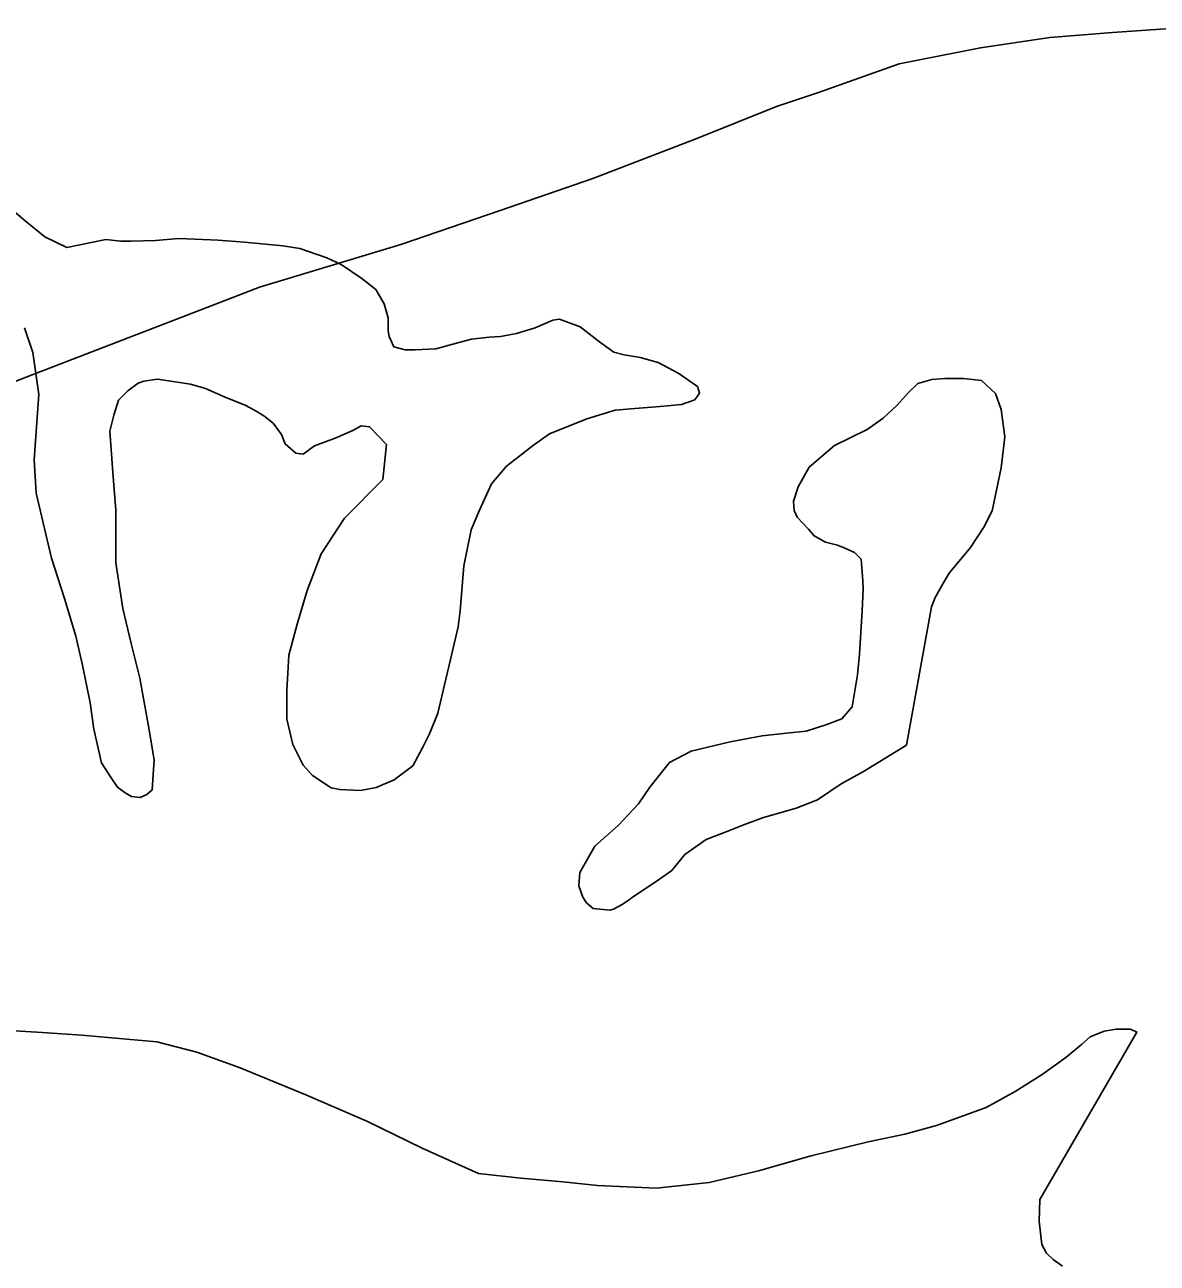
# Model space of a CAD drawing. Extents: x 1374139 to 1377472, y 1168351 to 1170484.
# Drawn here: x 1374839.66 to 1374851.73, y 1169856.74 to 1169869.94 of the extents above; entities that cross this region are included whole.
import ezdxf

# ---------------------------------------------------------------- set-up
doc = ezdxf.new("R2010")
doc.units = 0
doc.layers.add('Default', color=7, linetype='Continuous')

msp = doc.modelspace()

# ---------------------------------------------------------------- linework, layer by layer
at = {"layer": 'Default'}
for points in [[(1374848.977, 1169869.526), (1374849.845, 1169869.698), (1374850.584, 1169869.809), (1374851.253, 1169869.861), (1374852.431, 1169869.944)], [(1374848.977, 1169869.526), (1374849.845, 1169869.698), (1374850.584, 1169869.809), (1374851.253, 1169869.861), (1374852.431, 1169869.944)], [(1374830.251, 1169862.307), (1374832.156, 1169863.132), (1374833.543, 1169863.695), (1374834.84, 1169864.299), (1374836.516, 1169864.963), (1374837.633, 1169865.416), (1374838.75, 1169865.829), (1374839.738, 1169866.212), (1374841.334, 1169866.826), (1374842.162, 1169867.148), (1374843.669, 1169867.602), (1374844.727, 1169867.965), (1374845.714, 1169868.307), (1374846.822, 1169868.73), (1374847.67, 1169869.072), (1374848.119, 1169869.223), (1374848.977, 1169869.526)], [(1374830.251, 1169862.307), (1374832.156, 1169863.132), (1374833.543, 1169863.695), (1374834.84, 1169864.299), (1374836.516, 1169864.963), (1374837.633, 1169865.416), (1374838.75, 1169865.829), (1374839.738, 1169866.212), (1374841.334, 1169866.826), (1374842.162, 1169867.148), (1374843.669, 1169867.602), (1374844.727, 1169867.965), (1374845.714, 1169868.307), (1374846.822, 1169868.73), (1374847.67, 1169869.072), (1374848.119, 1169869.223), (1374848.977, 1169869.526)], [(1374839.874, 1169867.684), (1374839.664, 1169867.854), (1374839.523, 1169867.974)], [(1374839.874, 1169867.684), (1374839.664, 1169867.854), (1374839.523, 1169867.974)], [(1374839.874, 1169867.684), (1374839.664, 1169867.854), (1374839.523, 1169867.974)], [(1374839.874, 1169867.684), (1374840.109, 1169867.57), (1374840.523, 1169867.655)], [(1374839.874, 1169867.684), (1374840.109, 1169867.57), (1374840.523, 1169867.655)], [(1374839.874, 1169867.684), (1374840.109, 1169867.57), (1374840.523, 1169867.655)], [(1374842.746, 1169865.457), (1374842.966, 1169865.538), (1374843.155, 1169865.618), (1374843.245, 1169865.669), (1374843.335, 1169865.659), (1374843.515, 1169865.469), (1374843.476, 1169865.098), (1374843.068, 1169864.687), (1374842.819, 1169864.306), (1374842.67, 1169863.915), (1374842.562, 1169863.554), (1374842.473, 1169863.224), (1374842.463, 1169863.034), (1374842.454, 1169862.853), (1374842.454, 1169862.543), (1374842.515, 1169862.273), (1374842.626, 1169862.053), (1374842.726, 1169861.943), (1374842.926, 1169861.813), (1374843.016, 1169861.793), (1374843.236, 1169861.784), (1374843.405, 1169861.814), (1374843.595, 1169861.895), (1374843.794, 1169862.045), (1374843.903, 1169862.246), (1374843.973, 1169862.386), (1374844.062, 1169862.606), (1374844.279, 1169863.528), (1374844.299, 1169863.698), (1374844.338, 1169864.179), (1374844.416, 1169864.56), (1374844.506, 1169864.77), (1374844.635, 1169865.051), (1374844.794, 1169865.241), (1374845.083, 1169865.462), (1374845.252, 1169865.583), (1374845.651, 1169865.744), (1374845.951, 1169865.835), (1374846.16, 1169865.855), (1374846.43, 1169865.876), (1374846.66, 1169865.896), (1374846.799, 1169865.947), (1374846.849, 1169866.017), (1374846.829, 1169866.087), (1374846.629, 1169866.226), (1374846.409, 1169866.346), (1374846.219, 1169866.396), (1374846.049, 1169866.426), (1374845.939, 1169866.455), (1374845.839, 1169866.525), (1374845.769, 1169866.575), (1374845.579, 1169866.725), (1374845.359, 1169866.805), (1374845.289, 1169866.794), (1374845.1, 1169866.714), (1374844.9, 1169866.653), (1374844.73, 1169866.623), (1374844.61, 1169866.613), (1374844.421, 1169866.592), (1374844.261, 1169866.552), (1374844.042, 1169866.491), (1374843.822, 1169866.481), (1374843.712, 1169866.481), (1374843.592, 1169866.51), (1374843.542, 1169866.62), (1374843.532, 1169866.68), (1374843.531, 1169866.821), (1374843.491, 1169866.971), (1374843.401, 1169867.121), (1374843.251, 1169867.241), (1374843.03, 1169867.39), (1374842.88, 1169867.46), (1374842.59, 1169867.56), (1374842.411, 1169867.589), (1374842.001, 1169867.628), (1374841.721, 1169867.648), (1374841.472, 1169867.657), (1374841.302, 1169867.667), (1374841.052, 1169867.646), (1374840.793, 1169867.636), (1374840.683, 1169867.636), (1374840.523, 1169867.655)], [(1374842.746, 1169865.457), (1374842.966, 1169865.538), (1374843.155, 1169865.618), (1374843.245, 1169865.669), (1374843.335, 1169865.659), (1374843.515, 1169865.469), (1374843.476, 1169865.098), (1374843.068, 1169864.687), (1374842.819, 1169864.306), (1374842.67, 1169863.915), (1374842.562, 1169863.554), (1374842.473, 1169863.224), (1374842.463, 1169863.034), (1374842.454, 1169862.853), (1374842.454, 1169862.543), (1374842.515, 1169862.273), (1374842.626, 1169862.053), (1374842.726, 1169861.943), (1374842.926, 1169861.813), (1374843.016, 1169861.793), (1374843.236, 1169861.784), (1374843.405, 1169861.814), (1374843.595, 1169861.895), (1374843.794, 1169862.045), (1374843.903, 1169862.246), (1374843.973, 1169862.386), (1374844.062, 1169862.606), (1374844.279, 1169863.528), (1374844.299, 1169863.698), (1374844.338, 1169864.179), (1374844.416, 1169864.56), (1374844.506, 1169864.77), (1374844.635, 1169865.051), (1374844.794, 1169865.241), (1374845.083, 1169865.462), (1374845.252, 1169865.583), (1374845.651, 1169865.744), (1374845.951, 1169865.835), (1374846.16, 1169865.855), (1374846.43, 1169865.876), (1374846.66, 1169865.896), (1374846.799, 1169865.947), (1374846.849, 1169866.017), (1374846.829, 1169866.087), (1374846.629, 1169866.226), (1374846.409, 1169866.346), (1374846.219, 1169866.396), (1374846.049, 1169866.426), (1374845.939, 1169866.455), (1374845.839, 1169866.525), (1374845.769, 1169866.575), (1374845.579, 1169866.725), (1374845.359, 1169866.805), (1374845.289, 1169866.794), (1374845.1, 1169866.714), (1374844.9, 1169866.653), (1374844.73, 1169866.623), (1374844.61, 1169866.613), (1374844.421, 1169866.592), (1374844.261, 1169866.552), (1374844.042, 1169866.491), (1374843.822, 1169866.481), (1374843.712, 1169866.481), (1374843.592, 1169866.51), (1374843.542, 1169866.62), (1374843.532, 1169866.68), (1374843.531, 1169866.821), (1374843.491, 1169866.971), (1374843.401, 1169867.121), (1374843.251, 1169867.241), (1374843.03, 1169867.39), (1374842.88, 1169867.46), (1374842.59, 1169867.56), (1374842.411, 1169867.589), (1374842.001, 1169867.628), (1374841.721, 1169867.648), (1374841.472, 1169867.657), (1374841.302, 1169867.667), (1374841.052, 1169867.646), (1374840.793, 1169867.636), (1374840.683, 1169867.636), (1374840.523, 1169867.655)], [(1374842.746, 1169865.457), (1374842.966, 1169865.538), (1374843.155, 1169865.618), (1374843.245, 1169865.669), (1374843.335, 1169865.659), (1374843.515, 1169865.469), (1374843.476, 1169865.098), (1374843.068, 1169864.687), (1374842.819, 1169864.306), (1374842.67, 1169863.915), (1374842.562, 1169863.554), (1374842.473, 1169863.224), (1374842.463, 1169863.034), (1374842.454, 1169862.853), (1374842.454, 1169862.543), (1374842.515, 1169862.273), (1374842.626, 1169862.053), (1374842.726, 1169861.943), (1374842.926, 1169861.813), (1374843.016, 1169861.793), (1374843.236, 1169861.784), (1374843.405, 1169861.814), (1374843.595, 1169861.895), (1374843.794, 1169862.045), (1374843.903, 1169862.246), (1374843.973, 1169862.386), (1374844.062, 1169862.606), (1374844.279, 1169863.528), (1374844.299, 1169863.698), (1374844.338, 1169864.179), (1374844.416, 1169864.56), (1374844.506, 1169864.77), (1374844.635, 1169865.051), (1374844.794, 1169865.241), (1374845.083, 1169865.462), (1374845.252, 1169865.583), (1374845.651, 1169865.744), (1374845.951, 1169865.835), (1374846.16, 1169865.855), (1374846.43, 1169865.876), (1374846.66, 1169865.896), (1374846.799, 1169865.947), (1374846.849, 1169866.017), (1374846.829, 1169866.087), (1374846.629, 1169866.226), (1374846.409, 1169866.346), (1374846.219, 1169866.396), (1374846.049, 1169866.426), (1374845.939, 1169866.455), (1374845.839, 1169866.525), (1374845.769, 1169866.575), (1374845.579, 1169866.725), (1374845.359, 1169866.805), (1374845.289, 1169866.794), (1374845.1, 1169866.714), (1374844.9, 1169866.653), (1374844.73, 1169866.623), (1374844.61, 1169866.613), (1374844.421, 1169866.592), (1374844.261, 1169866.552), (1374844.042, 1169866.491), (1374843.822, 1169866.481), (1374843.712, 1169866.481), (1374843.592, 1169866.51), (1374843.542, 1169866.62), (1374843.532, 1169866.68), (1374843.531, 1169866.821), (1374843.491, 1169866.971), (1374843.401, 1169867.121), (1374843.251, 1169867.241), (1374843.03, 1169867.39), (1374842.88, 1169867.46), (1374842.59, 1169867.56), (1374842.411, 1169867.589), (1374842.001, 1169867.628), (1374841.721, 1169867.648), (1374841.472, 1169867.657), (1374841.302, 1169867.667), (1374841.052, 1169867.646), (1374840.793, 1169867.636), (1374840.683, 1169867.636), (1374840.523, 1169867.655)], [(1374839.657, 1169866.712), (1374839.747, 1169866.452), (1374839.808, 1169866.002), (1374839.76, 1169865.311), (1374839.781, 1169864.95), (1374839.943, 1169864.26), (1374840.084, 1169863.829), (1374840.205, 1169863.429), (1374840.276, 1169863.119), (1374840.357, 1169862.719), (1374840.397, 1169862.438), (1374840.478, 1169862.078), (1374840.579, 1169861.918), (1374840.649, 1169861.818), (1374840.729, 1169861.758), (1374840.799, 1169861.718), (1374840.889, 1169861.709), (1374840.959, 1169861.739), (1374841.018, 1169861.789), (1374841.038, 1169862.109), (1374840.977, 1169862.47), (1374840.885, 1169862.98), (1374840.794, 1169863.35), (1374840.704, 1169863.721), (1374840.632, 1169864.211), (1374840.631, 1169864.772), (1374840.6, 1169865.172), (1374840.568, 1169865.613), (1374840.608, 1169865.783), (1374840.657, 1169865.943), (1374840.757, 1169866.044), (1374840.867, 1169866.124), (1374840.927, 1169866.144), (1374841.076, 1169866.165), (1374841.426, 1169866.115), (1374841.586, 1169866.066), (1374841.796, 1169865.976), (1374842.016, 1169865.886), (1374842.126, 1169865.826), (1374842.206, 1169865.776), (1374842.306, 1169865.697), (1374842.396, 1169865.577), (1374842.436, 1169865.477), (1374842.547, 1169865.377), (1374842.626, 1169865.367), (1374842.746, 1169865.457)], [(1374839.657, 1169866.712), (1374839.747, 1169866.452), (1374839.808, 1169866.002), (1374839.76, 1169865.311), (1374839.781, 1169864.95), (1374839.943, 1169864.26), (1374840.084, 1169863.829), (1374840.205, 1169863.429), (1374840.276, 1169863.119), (1374840.357, 1169862.719), (1374840.397, 1169862.438), (1374840.478, 1169862.078), (1374840.579, 1169861.918), (1374840.649, 1169861.818), (1374840.729, 1169861.758), (1374840.799, 1169861.718), (1374840.889, 1169861.709), (1374840.959, 1169861.739), (1374841.018, 1169861.789), (1374841.038, 1169862.109), (1374840.977, 1169862.47), (1374840.885, 1169862.98), (1374840.794, 1169863.35), (1374840.704, 1169863.721), (1374840.632, 1169864.211), (1374840.631, 1169864.772), (1374840.6, 1169865.172), (1374840.568, 1169865.613), (1374840.608, 1169865.783), (1374840.657, 1169865.943), (1374840.757, 1169866.044), (1374840.867, 1169866.124), (1374840.927, 1169866.144), (1374841.076, 1169866.165), (1374841.426, 1169866.115), (1374841.586, 1169866.066), (1374841.796, 1169865.976), (1374842.016, 1169865.886), (1374842.126, 1169865.826), (1374842.206, 1169865.776), (1374842.306, 1169865.697), (1374842.396, 1169865.577), (1374842.436, 1169865.477), (1374842.547, 1169865.377), (1374842.626, 1169865.367), (1374842.746, 1169865.457)], [(1374839.657, 1169866.712), (1374839.747, 1169866.452), (1374839.808, 1169866.002), (1374839.76, 1169865.311), (1374839.781, 1169864.95), (1374839.943, 1169864.26), (1374840.084, 1169863.829), (1374840.205, 1169863.429), (1374840.276, 1169863.119), (1374840.357, 1169862.719), (1374840.397, 1169862.438), (1374840.478, 1169862.078), (1374840.579, 1169861.918), (1374840.649, 1169861.818), (1374840.729, 1169861.758), (1374840.799, 1169861.718), (1374840.889, 1169861.709), (1374840.959, 1169861.739), (1374841.018, 1169861.789), (1374841.038, 1169862.109), (1374840.977, 1169862.47), (1374840.885, 1169862.98), (1374840.794, 1169863.35), (1374840.704, 1169863.721), (1374840.632, 1169864.211), (1374840.631, 1169864.772), (1374840.6, 1169865.172), (1374840.568, 1169865.613), (1374840.608, 1169865.783), (1374840.657, 1169865.943), (1374840.757, 1169866.044), (1374840.867, 1169866.124), (1374840.927, 1169866.144), (1374841.076, 1169866.165), (1374841.426, 1169866.115), (1374841.586, 1169866.066), (1374841.796, 1169865.976), (1374842.016, 1169865.886), (1374842.126, 1169865.826), (1374842.206, 1169865.776), (1374842.306, 1169865.697), (1374842.396, 1169865.577), (1374842.436, 1169865.477), (1374842.547, 1169865.377), (1374842.626, 1169865.367), (1374842.746, 1169865.457)], [(1374849.057, 1169862.267), (1374848.598, 1169861.985), (1374848.359, 1169861.855), (1374848.109, 1169861.684), (1374847.88, 1169861.593), (1374847.521, 1169861.492), (1374847.311, 1169861.412), (1374847.152, 1169861.351), (1374846.922, 1169861.261), (1374846.693, 1169861.1), (1374846.554, 1169860.93), (1374846.424, 1169860.839), (1374846.324, 1169860.769), (1374846.125, 1169860.638), (1374846.115, 1169860.628), (1374846.025, 1169860.568), (1374845.935, 1169860.518), (1374845.896, 1169860.508), (1374845.716, 1169860.527), (1374845.646, 1169860.587), (1374845.606, 1169860.647), (1374845.565, 1169860.767), (1374845.575, 1169860.908), (1374845.734, 1169861.188), (1374845.983, 1169861.409), (1374846.202, 1169861.64), (1374846.321, 1169861.82), (1374846.53, 1169862.081), (1374846.76, 1169862.202), (1374847.179, 1169862.303), (1374847.518, 1169862.364), (1374847.778, 1169862.394), (1374847.988, 1169862.415), (1374848.207, 1169862.485), (1374848.367, 1169862.546), (1374848.476, 1169862.676), (1374848.535, 1169863.017), (1374848.555, 1169863.237), (1374848.583, 1169863.697), (1374848.593, 1169863.928), (1374848.592, 1169864.018), (1374848.572, 1169864.248), (1374848.502, 1169864.318), (1374848.392, 1169864.368), (1374848.322, 1169864.398), (1374848.192, 1169864.428), (1374848.072, 1169864.497), (1374848.012, 1169864.567), (1374847.891, 1169864.697), (1374847.861, 1169864.767), (1374847.851, 1169864.867), (1374847.901, 1169865.018), (1374848.02, 1169865.228), (1374848.289, 1169865.459), (1374848.638, 1169865.63), (1374848.807, 1169865.751), (1374848.957, 1169865.891), (1374849.076, 1169866.021), (1374849.176, 1169866.122), (1374849.326, 1169866.162), (1374849.465, 1169866.172), (1374849.665, 1169866.173), (1374849.855, 1169866.153), (1374850.005, 1169866.013), (1374850.065, 1169865.843), (1374850.106, 1169865.553), (1374850.067, 1169865.223), (1374849.969, 1169864.762), (1374849.879, 1169864.591), (1374849.74, 1169864.371), (1374849.511, 1169864.1), (1374849.441, 1169863.98), (1374849.362, 1169863.839), (1374849.322, 1169863.739)], [(1374849.057, 1169862.267), (1374848.598, 1169861.985), (1374848.359, 1169861.855), (1374848.109, 1169861.684), (1374847.88, 1169861.593), (1374847.521, 1169861.492), (1374847.311, 1169861.412), (1374847.152, 1169861.351), (1374846.922, 1169861.261), (1374846.693, 1169861.1), (1374846.554, 1169860.93), (1374846.424, 1169860.839), (1374846.324, 1169860.769), (1374846.125, 1169860.638), (1374846.115, 1169860.628), (1374846.025, 1169860.568), (1374845.935, 1169860.518), (1374845.896, 1169860.508), (1374845.716, 1169860.527), (1374845.646, 1169860.587), (1374845.606, 1169860.647), (1374845.565, 1169860.767), (1374845.575, 1169860.908), (1374845.734, 1169861.188), (1374845.983, 1169861.409), (1374846.202, 1169861.64), (1374846.321, 1169861.82), (1374846.53, 1169862.081), (1374846.76, 1169862.202), (1374847.179, 1169862.303), (1374847.518, 1169862.364), (1374847.778, 1169862.394), (1374847.988, 1169862.415), (1374848.207, 1169862.485), (1374848.367, 1169862.546), (1374848.476, 1169862.676), (1374848.535, 1169863.017), (1374848.555, 1169863.237), (1374848.583, 1169863.697), (1374848.593, 1169863.928), (1374848.592, 1169864.018), (1374848.572, 1169864.248), (1374848.502, 1169864.318), (1374848.392, 1169864.368), (1374848.322, 1169864.398), (1374848.192, 1169864.428), (1374848.072, 1169864.497), (1374848.012, 1169864.567), (1374847.891, 1169864.697), (1374847.861, 1169864.767), (1374847.851, 1169864.867), (1374847.901, 1169865.018), (1374848.02, 1169865.228), (1374848.289, 1169865.459), (1374848.638, 1169865.63), (1374848.807, 1169865.751), (1374848.957, 1169865.891), (1374849.076, 1169866.021), (1374849.176, 1169866.122), (1374849.326, 1169866.162), (1374849.465, 1169866.172), (1374849.665, 1169866.173), (1374849.855, 1169866.153), (1374850.005, 1169866.013), (1374850.065, 1169865.843), (1374850.106, 1169865.553), (1374850.067, 1169865.223), (1374849.969, 1169864.762), (1374849.879, 1169864.591), (1374849.74, 1169864.371), (1374849.511, 1169864.1), (1374849.441, 1169863.98), (1374849.362, 1169863.839), (1374849.322, 1169863.739)], [(1374849.057, 1169862.267), (1374848.598, 1169861.985), (1374848.359, 1169861.855), (1374848.109, 1169861.684), (1374847.88, 1169861.593), (1374847.521, 1169861.492), (1374847.311, 1169861.412), (1374847.152, 1169861.351), (1374846.922, 1169861.261), (1374846.693, 1169861.1), (1374846.554, 1169860.93), (1374846.424, 1169860.839), (1374846.324, 1169860.769), (1374846.125, 1169860.638), (1374846.115, 1169860.628), (1374846.025, 1169860.568), (1374845.935, 1169860.518), (1374845.896, 1169860.508), (1374845.716, 1169860.527), (1374845.646, 1169860.587), (1374845.606, 1169860.647), (1374845.565, 1169860.767), (1374845.575, 1169860.908), (1374845.734, 1169861.188), (1374845.983, 1169861.409), (1374846.202, 1169861.64), (1374846.321, 1169861.82), (1374846.53, 1169862.081), (1374846.76, 1169862.202), (1374847.179, 1169862.303), (1374847.518, 1169862.364), (1374847.778, 1169862.394), (1374847.988, 1169862.415), (1374848.207, 1169862.485), (1374848.367, 1169862.546), (1374848.476, 1169862.676), (1374848.535, 1169863.017), (1374848.555, 1169863.237), (1374848.583, 1169863.697), (1374848.593, 1169863.928), (1374848.592, 1169864.018), (1374848.572, 1169864.248), (1374848.502, 1169864.318), (1374848.392, 1169864.368), (1374848.322, 1169864.398), (1374848.192, 1169864.428), (1374848.072, 1169864.497), (1374848.012, 1169864.567), (1374847.891, 1169864.697), (1374847.861, 1169864.767), (1374847.851, 1169864.867), (1374847.901, 1169865.018), (1374848.02, 1169865.228), (1374848.289, 1169865.459), (1374848.638, 1169865.63), (1374848.807, 1169865.751), (1374848.957, 1169865.891), (1374849.076, 1169866.021), (1374849.176, 1169866.122), (1374849.326, 1169866.162), (1374849.465, 1169866.172), (1374849.665, 1169866.173), (1374849.855, 1169866.153), (1374850.005, 1169866.013), (1374850.065, 1169865.843), (1374850.106, 1169865.553), (1374850.067, 1169865.223), (1374849.969, 1169864.762), (1374849.879, 1169864.591), (1374849.74, 1169864.371), (1374849.511, 1169864.1), (1374849.441, 1169863.98), (1374849.362, 1169863.839), (1374849.322, 1169863.739)], [(1374849.322, 1169863.739), (1374849.057, 1169862.267)], [(1374849.322, 1169863.739), (1374849.057, 1169862.267)], [(1374849.322, 1169863.739), (1374849.057, 1169862.267)], [(1374839.198, 1169859.242), (1374839.847, 1169859.203), (1374840.267, 1169859.174), (1374841.066, 1169859.106), (1374841.495, 1169858.996), (1374841.955, 1169858.827), (1374842.655, 1169858.538), (1374843.305, 1169858.259), (1374843.895, 1169857.97), (1374844.495, 1169857.701), (1374844.945, 1169857.652), (1374845.394, 1169857.613), (1374845.764, 1169857.574), (1374846.393, 1169857.545), (1374846.952, 1169857.606), (1374847.481, 1169857.728), (1374848.04, 1169857.889), (1374848.649, 1169858.04), (1374849.038, 1169858.121), (1374849.377, 1169858.212), (1374849.906, 1169858.404), (1374850.215, 1169858.575), (1374850.504, 1169858.755), (1374850.754, 1169858.936), (1374850.923, 1169859.077), (1374851.013, 1169859.157), (1374851.162, 1169859.217), (1374851.292, 1169859.238), (1374851.442, 1169859.238), (1374851.512, 1169859.208), (1374850.478, 1169857.424), (1374850.469, 1169857.193), (1374850.499, 1169856.943), (1374850.55, 1169856.853), (1374850.62, 1169856.783), (1374850.72, 1169856.713)], [(1374839.198, 1169859.242), (1374839.847, 1169859.203), (1374840.267, 1169859.174), (1374841.066, 1169859.106), (1374841.495, 1169858.996), (1374841.955, 1169858.827), (1374842.655, 1169858.538), (1374843.305, 1169858.259), (1374843.895, 1169857.97), (1374844.495, 1169857.701), (1374844.945, 1169857.652), (1374845.394, 1169857.613), (1374845.764, 1169857.574), (1374846.393, 1169857.545), (1374846.952, 1169857.606), (1374847.481, 1169857.728), (1374848.04, 1169857.889), (1374848.649, 1169858.04), (1374849.038, 1169858.121), (1374849.377, 1169858.212), (1374849.906, 1169858.404), (1374850.215, 1169858.575), (1374850.504, 1169858.755), (1374850.754, 1169858.936), (1374850.923, 1169859.077), (1374851.013, 1169859.157), (1374851.162, 1169859.217), (1374851.292, 1169859.238), (1374851.442, 1169859.238), (1374851.512, 1169859.208), (1374850.478, 1169857.424), (1374850.469, 1169857.193), (1374850.499, 1169856.943), (1374850.55, 1169856.853), (1374850.62, 1169856.783), (1374850.72, 1169856.713)], [(1374839.198, 1169859.242), (1374839.847, 1169859.203), (1374840.267, 1169859.174), (1374841.066, 1169859.106), (1374841.495, 1169858.996), (1374841.955, 1169858.827), (1374842.655, 1169858.538), (1374843.305, 1169858.259), (1374843.895, 1169857.97), (1374844.495, 1169857.701), (1374844.945, 1169857.652), (1374845.394, 1169857.613), (1374845.764, 1169857.574), (1374846.393, 1169857.545), (1374846.952, 1169857.606), (1374847.481, 1169857.728), (1374848.04, 1169857.889), (1374848.649, 1169858.04), (1374849.038, 1169858.121), (1374849.377, 1169858.212), (1374849.906, 1169858.404), (1374850.215, 1169858.575), (1374850.504, 1169858.755), (1374850.754, 1169858.936), (1374850.923, 1169859.077), (1374851.013, 1169859.157), (1374851.162, 1169859.217), (1374851.292, 1169859.238), (1374851.442, 1169859.238), (1374851.512, 1169859.208), (1374850.478, 1169857.424), (1374850.469, 1169857.193), (1374850.499, 1169856.943), (1374850.55, 1169856.853), (1374850.62, 1169856.783), (1374850.72, 1169856.713)]]:
    msp.add_lwpolyline(points, dxfattribs=at)

doc.saveas('drawing.dxf')
